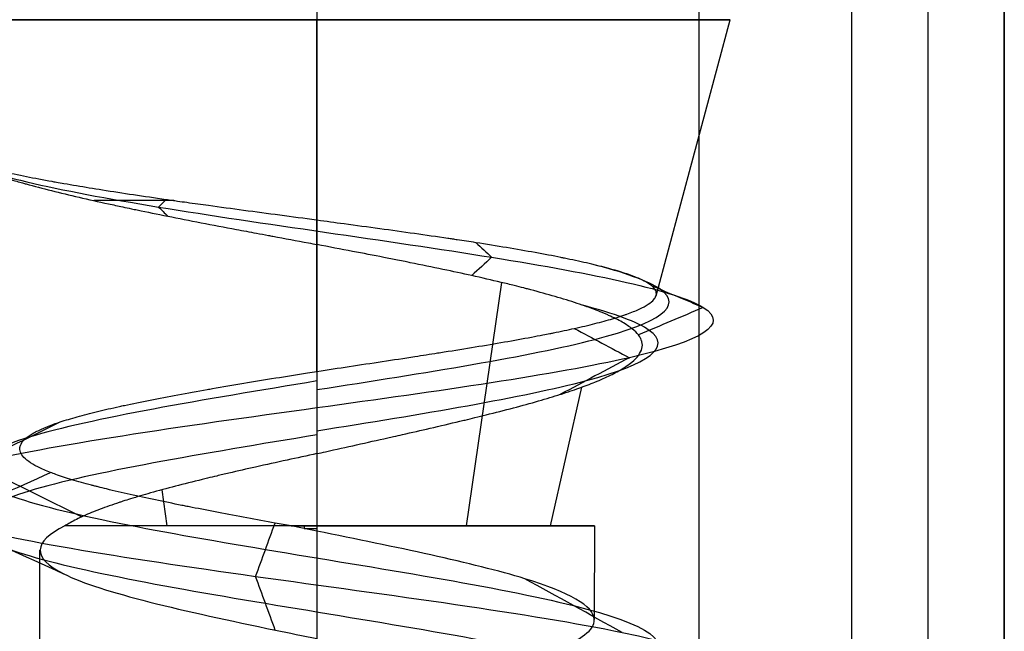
# Model space of a CAD drawing. Header units: millimetres. Extents: x -206 to 214, y -182 to 189.
# Tile 651 of 656: x 207.74 to 214.19, y 128.8 to 132.8. Entities that reach past the tile are written whole.
import ezdxf

# ---------------------------------------------------------------- set-up
doc = ezdxf.new("R2010")
doc.units = ezdxf.units.MM
doc.layers.add('Default', color=7, linetype='Continuous', true_color=0x000000)

msp = doc.modelspace()

# ---------------------------------------------------------------- linework, layer by layer
at = {"layer": 'Default', "color": 9, "true_color": 0xbebcba}
for p, q in [((209.6887, 131.4898, 790.8558), (209.6887, 132.8035, 791.2078)), ((209.6887, 130.4996, 786.4161), (209.6887, 132.8035, 785.7988)), ((211.9083, 130.9943, 788.5033), (212.3932, 132.8035, 788.5033)), ((210.6686, 129.4871, 790.0321), (210.8991, 131.0815, 790.3917)), ((211.2175, 129.4871, 787.5234), (211.4224, 130.3956, 787.392)), ((208.7087, 129.4871, 786.9745), (208.6746, 129.7231, 786.9213)), ((209.6887, 129.4871, 786.6874), (209.6887, 128.2944, 786.6874)), ((211.5046, 129.4871, 788.5033), (211.504, 128.8737, 788.5033)), ((207.8728, 129.3279, 788.5033), (207.8728, 127.7134, 788.5033))]:
    msp.add_line(p, q, dxfattribs=at)
at = {"layer": 'Default', "color": 9, "true_color": 0xbebcba, "extrusion": (0, -1, 0)}
for centre, radius, start, end in [((209.6887, 788.5033, -132.8035), 2.7045, 90, 180), ((209.6887, 788.5033, -132.8035), 2.7045, 180, 270), ((209.6887, 788.5033, -131.6178), 2.3868, 113.11621, 127.68407)]:
    msp.add_arc(centre, radius, start, end, dxfattribs=at)
at = {"layer": 'Default', "color": 9, "true_color": 0xbebcba, "extrusion": (0, 1, 0)}
for centre, radius, start, end in [((-209.6887, 788.5033, 132.8035), 2.7045, 90, 180), ((-209.6887, 788.5033, 132.8035), 2.7045, 180, 270), ((-209.6887, 788.5033, 129.4871), 1.8159, 180, 335.32381), ((-209.6887, 788.5033, 129.4871), 1.8159, 84.67619, 90), ((-209.6887, 788.5033, 129.4871), 1.8159, 90, 180)]:
    msp.add_arc(centre, radius, start, end, dxfattribs=at)
at = {"layer": 'Default'}
for points in [[(213.1887, 139.5307, 1114.5033), (213.1887, 133.0307, 1114.5033), (213.1887, 126.5307, 1114.5033)], [(213.1887, 139.5307, 714.5033), (213.1887, 133.0307, 714.5033), (213.1887, 126.5307, 714.5033)], [(213.6887, 139.5307, 1114.0033), (213.6887, 133.0307, 1114.0033), (213.6887, 126.5307, 1114.0033)], [(213.6887, 139.5307, 715.0033), (213.6887, 133.0307, 715.0033), (213.6887, 126.5307, 715.0033)], [(214.1887, 139.5307, 1113.5033), (214.1887, 133.0307, 1113.5033), (214.1887, 126.5307, 1113.5033)], [(214.1887, 139.5307, 715.5033), (214.1887, 133.0307, 715.5033), (214.1887, 126.5307, 715.5033)], [(214.1887, 126.5307, 914.5033), (214.1887, 133.0307, 914.5033), (214.1887, 139.5307, 914.5033)], [(209.6887, 138.5307, 791.0033), (209.6887, 132.0307, 791.0033), (209.6887, 125.5307, 791.0033)], [(209.6887, 138.5307, 786.0033), (209.6887, 132.0307, 786.0033), (209.6887, 125.5307, 786.0033)], [(212.1887, 138.5307, 788.5033), (212.1887, 132.0307, 788.5033), (212.1887, 125.5307, 788.5033)]]:
    msp.add_open_spline(points, degree=2, dxfattribs=at)
at = {"layer": 'Default', "color": 9, "true_color": 0xbebcba}
for points, knots in [([(207.3029, 131.9053, 789.1187), (207.3261, 131.8914, 789.1938), (207.3531, 131.8776, 789.2675), (207.3835, 131.8637, 789.3396), (207.415, 131.8493, 789.4144), (207.4504, 131.8349, 789.4874), (207.4892, 131.8204, 789.5586), (207.5283, 131.8059, 789.6302), (207.571, 131.7913, 789.6999), (207.6171, 131.7767, 789.7674), (207.6507, 131.766, 789.8168), (207.6862, 131.7553, 789.8649), (207.7234, 131.7446, 789.9118), (207.7359, 131.741, 789.9276), (207.7485, 131.7373, 789.9432), (207.7614, 131.7337, 789.9586), (207.7691, 131.7316, 789.9679), (207.7769, 131.7294, 789.9771), (207.7848, 131.7272, 789.9863), (207.8373, 131.7127, 790.0475), (207.8925, 131.6982, 790.1059), (207.9503, 131.6837, 790.1615), (208.0081, 131.6692, 790.217), (208.0685, 131.6547, 790.2696), (208.1312, 131.6401, 790.319), (208.1931, 131.6258, 790.3678), (208.2573, 131.6114, 790.4136), (208.3237, 131.5969, 790.456), (208.3543, 131.5903, 790.4756), (208.3854, 131.5836, 790.4945), (208.4169, 131.5769, 790.5126), (208.4356, 131.5729, 790.5233), (208.4544, 131.569, 790.5338), (208.4733, 131.565, 790.544), (208.4862, 131.5623, 790.5509), (208.4992, 131.5596, 790.5578), (208.5122, 131.5569, 790.5645), (208.5771, 131.5435, 790.5978), (208.6434, 131.53, 790.628), (208.7111, 131.5165, 790.6547), (208.7828, 131.5022, 790.6831), (208.8559, 131.4879, 790.7077), (208.9302, 131.4736, 790.7285), (209.0062, 131.4589, 790.7498), (209.0834, 131.4442, 790.7672), (209.1614, 131.4295, 790.7806), (209.2047, 131.4213, 790.7881), (209.2482, 131.4131, 790.7943), (209.2919, 131.4049, 790.7994), (209.3181, 131.4, 790.8024), (209.3443, 131.395, 790.805), (209.3706, 131.3901, 790.8072), (209.3805, 131.3883, 790.808), (209.3903, 131.3864, 790.8087), (209.4002, 131.3846, 790.8094), (209.4778, 131.37, 790.8148), (209.5556, 131.3555, 790.8164), (209.6332, 131.3409, 790.8143), (209.6513, 131.3375, 790.8138), (209.6693, 131.3341, 790.8131), (209.6887, 131.3304, 790.8131)], [-4.145818, -4.145818, -4.145818, -4.145818, -3.836571, -3.836571, -3.836571, -3.516721, -3.516721, -3.516721, -3.19456, -3.19456, -3.19456, -2.958659, -2.958659, -2.958659, -2.879417, -2.879417, -2.879417, -2.831762, -2.831762, -2.831762, -2.514562, -2.514562, -2.514562, -2.198864, -2.198864, -2.198864, -1.887719, -1.887719, -1.887719, -1.744247, -1.744247, -1.744247, -1.65928, -1.65928, -1.65928, -1.601489, -1.601489, -1.601489, -1.313839, -1.313839, -1.313839, -1.009245, -1.009245, -1.009245, -0.696967, -0.696967, -0.696967, -0.523376, -0.523376, -0.523376, -0.419215, -0.419215, -0.419215, -0.380247, -0.380247, -0.380247, -0.073117, -0.073117, -0.073117, 0, 0, 0, 0]), ([(209.6887, 131.4898, 790.8558), (209.6867, 131.4901, 790.8548), (209.686, 131.4902, 790.8549), (209.6853, 131.4903, 790.8549), (209.6053, 131.501, 790.8577), (209.5254, 131.5116, 790.8565), (209.4458, 131.5222, 790.8515), (209.3662, 131.5328, 790.8465), (209.2871, 131.5434, 790.8375), (209.2086, 131.554, 790.8247), (209.1312, 131.5644, 790.8121), (209.0545, 131.5748, 790.7957), (208.9788, 131.5852, 790.7755), (208.9313, 131.5917, 790.7628), (208.8841, 131.5982, 790.7485), (208.8374, 131.6048, 790.7328), (208.817, 131.6076, 790.7259), (208.7967, 131.6105, 790.7188), (208.7765, 131.6133, 790.7113), (208.7645, 131.615, 790.7069), (208.7526, 131.6167, 790.7023), (208.7407, 131.6184, 790.6977), (208.7267, 131.6204, 790.6923), (208.7129, 131.6224, 790.6867), (208.6991, 131.6243, 790.681), (208.6271, 131.6346, 790.6514), (208.5568, 131.6449, 790.618), (208.4884, 131.6552, 790.5811), (208.4181, 131.6657, 790.5432), (208.3497, 131.6762, 790.5016), (208.2835, 131.6867, 790.4567), (208.2256, 131.6959, 790.4174), (208.1693, 131.7051, 790.3755), (208.1148, 131.7143, 790.3311), (208.0868, 131.719, 790.3083), (208.0593, 131.7237, 790.2849), (208.0322, 131.7284, 790.2608), (208.0156, 131.7313, 790.246), (207.9991, 131.7342, 790.2309), (207.9828, 131.7371, 790.2156), (207.9731, 131.7389, 790.2065), (207.9635, 131.7406, 790.1973), (207.954, 131.7423, 790.1881), (207.8955, 131.7529, 790.1313), (207.8398, 131.7635, 790.0717), (207.7871, 131.774, 790.0096), (207.7321, 131.785, 789.9447), (207.6804, 131.796, 789.877), (207.6322, 131.807, 789.8068), (207.6174, 131.8104, 789.7853), (207.603, 131.8137, 789.7636), (207.5889, 131.8171, 789.7417), (207.5774, 131.8198, 789.7238), (207.5662, 131.8225, 789.7058), (207.5552, 131.8253, 789.6877), (207.5127, 131.8358, 789.6176), (207.4737, 131.8463, 789.5455), (207.4385, 131.8568, 789.4717), (207.404, 131.8671, 789.3996), (207.3731, 131.8774, 789.3257), (207.346, 131.8876, 789.2504), (207.3304, 131.8935, 789.207), (207.316, 131.8994, 789.1631), (207.3029, 131.9053, 789.1187)], [-4.147836, -4.147836, -4.147836, -4.147836, -4.143142, -4.143142, -4.143142, -3.830207, -3.830207, -3.830207, -3.518241, -3.518241, -3.518241, -3.211204, -3.211204, -3.211204, -3.018406, -3.018406, -3.018406, -2.93403, -2.93403, -2.93403, -2.883995, -2.883995, -2.883995, -2.825511, -2.825511, -2.825511, -2.520907, -2.520907, -2.520907, -2.207682, -2.207682, -2.207682, -1.933053, -1.933053, -1.933053, -1.791441, -1.791441, -1.791441, -1.704077, -1.704077, -1.704077, -1.652038, -1.652038, -1.652038, -1.332918, -1.332918, -1.332918, -0.999628, -0.999628, -0.999628, -0.897575, -0.897575, -0.897575, -0.814621, -0.814621, -0.814621, -0.49401, -0.49401, -0.49401, -0.18083, -0.18083, -0.18083, 0, 0, 0, 0]), ([(211.9083, 130.9943, 788.5033), (211.9087, 130.9956, 788.5131), (211.9091, 130.997, 788.5228), (211.9094, 130.9984, 788.5326), (211.9119, 131.0092, 788.6089), (211.9104, 131.02, 788.685), (211.905, 131.0307, 788.7607), (211.8998, 131.041, 788.8335), (211.8909, 131.0513, 788.9059), (211.8783, 131.0616, 788.9776), (211.8652, 131.0722, 789.0519), (211.848, 131.0828, 789.1255), (211.827, 131.0934, 789.1981), (211.8166, 131.0987, 789.2341), (211.8053, 131.104, 789.2699), (211.793, 131.1092, 789.3054), (211.7872, 131.1117, 789.3223), (211.7811, 131.1142, 789.3392), (211.7748, 131.1168, 789.356), (211.7708, 131.1184, 789.3668), (211.7667, 131.12, 789.3776), (211.7625, 131.1216, 789.3883), (211.7347, 131.1323, 789.4596), (211.7032, 131.1429, 789.5293), (211.6685, 131.1535, 789.5973), (211.6332, 131.1643, 789.6661), (211.5946, 131.175, 789.7331), (211.5527, 131.1857, 789.7981), (211.5108, 131.1964, 789.8631), (211.4658, 131.207, 789.926), (211.4177, 131.2177, 789.9866), (211.394, 131.2229, 790.0164), (211.3697, 131.2282, 790.0457), (211.3446, 131.2334, 790.0743), (211.3329, 131.2359, 790.0878), (211.321, 131.2383, 790.101), (211.3089, 131.2408, 790.1142), (211.3014, 131.2423, 790.1224), (211.2938, 131.2438, 790.1306), (211.2862, 131.2454, 790.1387), (211.2323, 131.2561, 790.1958), (211.1758, 131.2669, 790.2502), (211.1168, 131.2776, 790.3014), (211.0569, 131.2885, 790.3533), (210.9944, 131.2993, 790.4021), (210.9296, 131.3101, 790.4474), (210.8648, 131.3209, 790.4927), (210.7977, 131.3317, 790.5346), (210.7283, 131.3425, 790.5727), (210.6887, 131.3487, 790.5944), (210.6484, 131.3548, 790.6149), (210.6075, 131.361, 790.6342), (210.5972, 131.3626, 790.639), (210.5868, 131.3641, 790.6438), (210.5763, 131.3657, 790.6485), (210.566, 131.3672, 790.6532), (210.5556, 131.3688, 790.6578), (210.5451, 131.3703, 790.6623), (210.474, 131.3809, 790.6932), (210.4013, 131.3914, 790.7203), (210.3275, 131.4019, 790.7436), (210.2527, 131.4125, 790.7673), (210.1766, 131.4231, 790.7872), (210.0996, 131.4337, 790.8034), (210.0224, 131.4443, 790.8196), (209.9443, 131.4549, 790.832), (209.8656, 131.4655, 790.8405), (209.8069, 131.4734, 790.8469), (209.7479, 131.4813, 790.8512), (209.6887, 131.4898, 790.8558)], [4.427155, 4.427155, 4.427155, 4.427155, 4.465455, 4.465455, 4.465455, 4.763943, 4.763943, 4.763943, 5.049779, 5.049779, 5.049779, 5.345905, 5.345905, 5.345905, 5.493009, 5.493009, 5.493009, 5.563345, 5.563345, 5.563345, 5.608544, 5.608544, 5.608544, 5.908181, 5.908181, 5.908181, 6.211351, 6.211351, 6.211351, 6.514458, 6.514458, 6.514458, 6.66363, 6.66363, 6.66363, 6.73349, 6.73349, 6.73349, 6.777165, 6.777165, 6.777165, 7.084233, 7.084233, 7.084233, 7.394571, 7.394571, 7.394571, 7.704545, 7.704545, 7.704545, 7.881674, 7.881674, 7.881674, 7.926484, 7.926484, 7.926484, 7.971096, 7.971096, 7.971096, 8.274718, 8.274718, 8.274718, 8.582594, 8.582594, 8.582594, 8.89231, 8.89231, 8.89231, 9.124255, 9.124255, 9.124255, 9.124255]), ([(209.6887, 129.9603, 786.5606), (209.7076, 129.9645, 786.5595), (209.7265, 129.9688, 786.5587), (209.7454, 129.973, 786.5581), (209.813, 129.9881, 786.5561), (209.8806, 130.0032, 786.5579), (209.9479, 130.0182, 786.5632), (210.0166, 130.0336, 786.5685), (210.085, 130.0488, 786.5776), (210.1529, 130.0641, 786.5903), (210.1654, 130.0669, 786.5926), (210.1779, 130.0697, 786.595), (210.1903, 130.0725, 786.5976), (210.2097, 130.0769, 786.6016), (210.2289, 130.0812, 786.6058), (210.2481, 130.0856, 786.6104), (210.3092, 130.0994, 786.6249), (210.3695, 130.1131, 786.6422), (210.429, 130.1269, 786.6622), (210.4954, 130.1422, 786.6846), (210.5608, 130.1575, 786.7104), (210.6247, 130.1728, 786.7395), (210.6358, 130.1754, 786.7445), (210.6468, 130.1781, 786.7496), (210.6578, 130.1807, 786.7549), (210.6797, 130.186, 786.7653), (210.7015, 130.1912, 786.7761), (210.723, 130.1965, 786.7873), (210.7474, 130.2025, 786.8), (210.7716, 130.2084, 786.8132), (210.7955, 130.2144, 786.8269), (210.8571, 130.2297, 786.8621), (210.9168, 130.245, 786.9005), (210.9743, 130.2603, 786.9418), (211.0314, 130.2754, 786.9829), (211.0864, 130.2905, 787.0269), (211.1389, 130.3056, 787.0738), (211.1895, 130.3201, 787.1189), (211.2377, 130.3347, 787.1667), (211.2834, 130.3492, 787.2171), (211.2915, 130.3517, 787.226), (211.2995, 130.3543, 787.2351), (211.3074, 130.3569, 787.2441), (211.3202, 130.361, 787.2588), (211.3328, 130.3652, 787.2736), (211.3451, 130.3693, 787.2886), (211.3651, 130.376, 787.3129), (211.3844, 130.3827, 787.3377), (211.4031, 130.3893, 787.3629), (211.4406, 130.4027, 787.4134), (211.4757, 130.416, 787.4656), (211.5083, 130.4292, 787.5193), (211.5454, 130.4443, 787.5804), (211.5793, 130.4593, 787.6435), (211.61, 130.4743, 787.7083), (211.6409, 130.4894, 787.7734), (211.6685, 130.5044, 787.8404), (211.6928, 130.5195, 787.9087), (211.6966, 130.5218, 787.9193), (211.7003, 130.5241, 787.9299), (211.7039, 130.5265, 787.9406), (211.7073, 130.5287, 787.9508), (211.7107, 130.5309, 787.9609), (211.714, 130.5331, 787.9712), (211.7268, 130.5418, 788.0111), (211.7385, 130.5505, 788.0513), (211.749, 130.5591, 788.0919), (211.7675, 130.5743, 788.163), (211.7823, 130.5894, 788.235), (211.7935, 130.6044, 788.3075), (211.8047, 130.6195, 788.38), (211.8122, 130.6345, 788.453), (211.816, 130.6495, 788.5262), (211.8197, 130.6642, 788.5982), (211.8198, 130.6789, 788.6705), (211.8161, 130.6936, 788.7427), (211.8156, 130.6956, 788.7525), (211.815, 130.6976, 788.7623), (211.8144, 130.6996, 788.7721), (211.8128, 130.7044, 788.7958), (211.8109, 130.7093, 788.8195), (211.8085, 130.7141, 788.8431), (211.8046, 130.722, 788.882), (211.7996, 130.73, 788.9208), (211.7935, 130.7379, 788.9593), (211.7831, 130.7512, 789.0242), (211.7696, 130.7645, 789.0884), (211.7531, 130.7777, 789.1519), (211.7347, 130.7925, 789.2226), (211.7126, 130.8072, 789.2923), (211.6869, 130.8218, 789.3608), (211.6609, 130.8367, 789.4305), (211.6312, 130.8516, 789.4989), (211.598, 130.8665, 789.5659), (211.591, 130.8696, 789.5799), (211.584, 130.8727, 789.5939), (211.5767, 130.8758, 789.6077), (211.5695, 130.8789, 789.6215), (211.5622, 130.882, 789.6352), (211.5548, 130.885, 789.6488), (211.5379, 130.892, 789.6795), (211.5203, 130.899, 789.7099), (211.502, 130.9059, 789.7398), (211.4626, 130.9208, 789.8044), (211.42, 130.9357, 789.8669), (211.3744, 130.9506, 789.9272), (211.3287, 130.9655, 789.9877), (211.28, 130.9804, 790.046), (211.2284, 130.9952, 790.1017), (211.1775, 131.0099, 790.1567), (211.1238, 131.0245, 790.2093), (211.0675, 131.0392, 790.2591), (211.059, 131.0414, 790.2666), (211.0505, 131.0436, 790.2741), (211.0419, 131.0458, 790.2815), (211.0218, 131.051, 790.2987), (211.0014, 131.0561, 790.3156), (210.9807, 131.0613, 790.3321), (210.9523, 131.0683, 790.3548), (210.9234, 131.0754, 790.3767), (210.894, 131.0824, 790.3979), (210.8323, 131.0972, 790.4424), (210.7683, 131.1119, 790.4835), (210.7024, 131.1266, 790.5211), (210.6411, 131.1403, 790.5559), (210.5781, 131.1539, 790.5877), (210.5137, 131.1675, 790.6164), (210.444, 131.1822, 790.6473), (210.3727, 131.1968, 790.6747), (210.2998, 131.2115, 790.6985), (210.2885, 131.2137, 790.7022), (210.2771, 131.216, 790.7058), (210.2658, 131.2183, 790.7093), (210.2494, 131.2216, 790.7144), (210.233, 131.2248, 790.7192), (210.2165, 131.2281, 790.7239), (210.1865, 131.2341, 790.7325), (210.1562, 131.24, 790.7404), (210.1259, 131.246, 790.7478), (210.0586, 131.2592, 790.764), (209.9906, 131.2723, 790.7772), (209.9221, 131.2854, 790.7875), (209.8448, 131.3002, 790.7991), (209.7669, 131.3149, 790.8068), (209.6887, 131.3304, 790.8131)], [0, 0, 0, 0, 0.075342, 0.075342, 0.075342, 0.344204, 0.344204, 0.344204, 0.618535, 0.618535, 0.618535, 0.669032, 0.669032, 0.669032, 0.747519, 0.747519, 0.747519, 0.996933, 0.996933, 0.996933, 1.275935, 1.275935, 1.275935, 1.32422, 1.32422, 1.32422, 1.420637, 1.420637, 1.420637, 1.530012, 1.530012, 1.530012, 1.811672, 1.811672, 1.811672, 2.091163, 2.091163, 2.091163, 2.360831, 2.360831, 2.360831, 2.408668, 2.408668, 2.408668, 2.485793, 2.485793, 2.485793, 2.610572, 2.610572, 2.610572, 2.860012, 2.860012, 2.860012, 3.144007, 3.144007, 3.144007, 3.430966, 3.430966, 3.430966, 3.475565, 3.475565, 3.475565, 3.518101, 3.518101, 3.518101, 3.684252, 3.684252, 3.684252, 3.975423, 3.975423, 3.975423, 4.266036, 4.266036, 4.266036, 4.55221, 4.55221, 4.55221, 4.591115, 4.591115, 4.591115, 4.685214, 4.685214, 4.685214, 4.839976, 4.839976, 4.839976, 5.100087, 5.100087, 5.100087, 5.389582, 5.389582, 5.389582, 5.68481, 5.68481, 5.68481, 5.746727, 5.746727, 5.746727, 5.80812, 5.80812, 5.80812, 5.946963, 5.946963, 5.946963, 6.246308, 6.246308, 6.246308, 6.546509, 6.546509, 6.546509, 6.843548, 6.843548, 6.843548, 6.888461, 6.888461, 6.888461, 6.99315, 6.99315, 6.99315, 7.136666, 7.136666, 7.136666, 7.437243, 7.437243, 7.437243, 7.716131, 7.716131, 7.716131, 8.01821, 8.01821, 8.01821, 8.065333, 8.065333, 8.065333, 8.132993, 8.132993, 8.132993, 8.256513, 8.256513, 8.256513, 8.530133, 8.530133, 8.530133, 8.839684, 8.839684, 8.839684, 8.839684]), ([(209.6887, 130.3797, 786.1268), (210.3953, 130.4894, 786.1403), (211.774, 130.7088, 786.837), (212.1706, 130.9828, 788.6981), (211.7006, 131.1471, 789.6292), (211.4888, 131.2017, 789.8924)], [0, 0, 0, 0, 0.891985, 1.78397, 2.228072, 2.228072, 2.228072, 2.228072]), ([(209.6887, 130.4996, 786.4161), (209.7593, 130.5102, 786.4133), (209.8297, 130.5208, 786.4142), (209.8999, 130.5314, 786.4188), (209.9723, 130.5423, 786.4235), (210.0444, 130.5532, 786.4321), (210.1159, 130.5641, 786.4444), (210.1878, 130.575, 786.4567), (210.2591, 130.5859, 786.4728), (210.3295, 130.5968, 786.4925), (210.3796, 130.6045, 786.5065), (210.4293, 130.6122, 786.5223), (210.4784, 130.62, 786.5399), (210.4929, 130.6223, 786.5451), (210.5074, 130.6246, 786.5504), (210.5217, 130.6268, 786.5559), (210.5908, 130.6378, 786.5823), (210.6584, 130.6487, 786.6121), (210.7243, 130.6596, 786.6452), (210.7901, 130.6705, 786.6782), (210.8542, 130.6813, 786.7145), (210.9163, 130.6921, 786.754), (210.9775, 130.7028, 786.7928), (211.0368, 130.7134, 786.8347), (211.0937, 130.7241, 786.8795), (211.119, 130.7288, 786.8994), (211.1439, 130.7335, 786.9198), (211.1682, 130.7383, 786.9409), (211.1835, 130.7412, 786.954), (211.1986, 130.7442, 786.9674), (211.2135, 130.7471, 786.981), (211.2216, 130.7487, 786.9885), (211.2297, 130.7504, 786.9959), (211.2376, 130.752, 787.0035), (211.2852, 130.7615, 787.0484), (211.3306, 130.7711, 787.0954), (211.3735, 130.7806, 787.1445), (211.4214, 130.7913, 787.1993), (211.4663, 130.8019, 787.2567), (211.5081, 130.8125, 787.3163), (211.5497, 130.823, 787.3754), (211.5882, 130.8335, 787.4368), (211.6236, 130.844, 787.5001), (211.64, 130.8488, 787.5294), (211.6557, 130.8537, 787.559), (211.6707, 130.8585, 787.5891), (211.6802, 130.8616, 787.608), (211.6894, 130.8646, 787.6271), (211.6984, 130.8677, 787.6464), (211.7049, 130.8699, 787.6605), (211.7113, 130.8722, 787.6746), (211.7176, 130.8744, 787.6888), (211.7479, 130.8852, 787.7577), (211.7748, 130.896, 787.8281), (211.7981, 130.9067, 787.8996), (211.8216, 130.9176, 787.9717), (211.8415, 130.9284, 788.0449), (211.8577, 130.9392, 788.119), (211.8731, 130.9494, 788.1894), (211.8852, 130.9597, 788.2605), (211.894, 130.9699, 788.3321), (211.9008, 130.9779, 788.3883), (211.9056, 130.986, 788.4448), (211.9082, 130.994, 788.5015), (211.9082, 130.9941, 788.5021), (211.9083, 130.9942, 788.5027), (211.9083, 130.9943, 788.5033)], [-9.124255, -9.124255, -9.124255, -9.124255, -8.847521, -8.847521, -8.847521, -8.562669, -8.562669, -8.562669, -8.275865, -8.275865, -8.275865, -8.071348, -8.071348, -8.071348, -8.01094, -8.01094, -8.01094, -7.721153, -7.721153, -7.721153, -7.432151, -7.432151, -7.432151, -7.147631, -7.147631, -7.147631, -7.021369, -7.021369, -7.021369, -6.942199, -6.942199, -6.942199, -6.899099, -6.899099, -6.899099, -6.642862, -6.642862, -6.642862, -6.35711, -6.35711, -6.35711, -6.072963, -6.072963, -6.072963, -5.941257, -5.941257, -5.941257, -5.858091, -5.858091, -5.858091, -5.797194, -5.797194, -5.797194, -5.502003, -5.502003, -5.502003, -5.204528, -5.204528, -5.204528, -4.921746, -4.921746, -4.921746, -4.69943, -4.69943, -4.69943, -4.6971, -4.6971, -4.6971, -4.6971]), ([(209.6887, 130.1101, 786.199), (210.3738, 130.2198, 786.2125), (211.7098, 130.4392, 786.8888), (212.093, 130.7134, 788.6939), (211.6354, 130.878, 789.5964), (211.4288, 130.9329, 789.8519)], [0, 0, 0, 0, 0.891985, 1.78397, 2.23018, 2.23018, 2.23018, 2.23018]), ([(209.5202, 129.4871, 790.3114), (209.4849, 129.493, 790.3124), (209.4498, 129.4994, 790.3099), (209.415, 129.5058, 790.3063), (209.3526, 129.5173, 790.3), (209.2907, 129.5287, 790.2901), (209.2295, 129.5401, 790.2769), (209.1666, 129.5518, 790.2634), (209.1045, 129.5635, 790.2464), (209.0432, 129.5751, 790.2261), (208.9849, 129.5862, 790.2068), (208.9274, 129.5973, 790.1845), (208.8709, 129.6084, 790.1593), (208.8594, 129.6106, 790.1542), (208.8479, 129.6129, 790.1489), (208.8364, 129.6152, 790.1435), (208.8256, 129.6173, 790.1384), (208.8149, 129.6194, 790.1333), (208.8042, 129.6216, 790.128), (208.7447, 129.6334, 790.0987), (208.6868, 129.6452, 790.0664), (208.6308, 129.6569, 790.0312), (208.574, 129.6689, 789.9956), (208.519, 129.6807, 789.9571), (208.4662, 129.6926, 789.9159), (208.412, 129.7047, 789.8736), (208.36, 129.7168, 789.8285), (208.3106, 129.7289, 789.7808), (208.2917, 129.7335, 789.7626), (208.2732, 129.7382, 789.7439), (208.255, 129.7428, 789.7249), (208.2479, 129.7446, 789.7174), (208.2408, 129.7464, 789.7099), (208.2337, 129.7482, 789.7023), (208.2263, 129.7502, 789.6942), (208.2189, 129.7521, 789.6861), (208.2116, 129.754, 789.6779), (208.1663, 129.766, 789.6272), (208.1239, 129.7779, 789.5742), (208.0846, 129.7897, 789.5193), (208.0459, 129.8014, 789.4651), (208.0102, 129.813, 789.4089), (207.9778, 129.8247, 789.3509), (207.9663, 129.8288, 789.3303), (207.9552, 129.8329, 789.3095), (207.9445, 129.837, 789.2885), (207.9145, 129.8486, 789.2292), (207.8878, 129.8602, 789.1682), (207.8644, 129.8718, 789.1057), (207.8599, 129.8741, 789.0934), (207.8554, 129.8763, 789.081), (207.8511, 129.8786, 789.0686), (207.8481, 129.8802, 789.06), (207.8451, 129.8818, 789.0515), (207.8423, 129.8833, 789.0428), (207.8215, 129.8947, 788.9804), (207.8041, 129.9061, 788.9169), (207.7899, 129.9174, 788.8526), (207.7752, 129.9291, 788.786), (207.764, 129.9408, 788.7185), (207.7562, 129.9525, 788.6506), (207.7484, 129.9642, 788.5822), (207.7441, 129.976, 788.5133), (207.7433, 129.9877, 788.4441), (207.7429, 129.9924, 788.4162), (207.7432, 129.9972, 788.3882), (207.744, 130.0019, 788.3602), (207.7443, 130.0041, 788.3471), (207.7448, 130.0063, 788.3339), (207.7455, 130.0086, 788.3208), (207.746, 130.0106, 788.3086), (207.7467, 130.0127, 788.2965), (207.7475, 130.0147, 788.2843), (207.7521, 130.0265, 788.2147), (207.7601, 130.0383, 788.1454), (207.7717, 130.05, 788.0769), (207.7832, 130.0617, 788.0082), (207.7983, 130.0734, 787.9401), (207.8168, 130.0851, 787.8732), (207.835, 130.0966, 787.8072), (207.8566, 130.108, 787.7422), (207.8815, 130.1195, 787.6785), (207.8911, 130.1239, 787.654), (207.9012, 130.1283, 787.6298), (207.9117, 130.1327, 787.6057), (207.9181, 130.1354, 787.5912), (207.9247, 130.138, 787.5768), (207.9314, 130.1407, 787.5624), (207.9358, 130.1424, 787.5532), (207.9402, 130.1441, 787.544), (207.9447, 130.1458, 787.5348), (207.9645, 130.1533, 787.4944), (207.9857, 130.1609, 787.4549), (208.0083, 130.1683, 787.4162), (208.0423, 130.1796, 787.358), (208.0794, 130.1908, 787.3019), (208.1194, 130.202, 787.2478), (208.1604, 130.2135, 787.1924), (208.2044, 130.2249, 787.1393), (208.2512, 130.2363, 787.0884), (208.2968, 130.2475, 787.0388), (208.345, 130.2586, 786.9915), (208.3956, 130.2697, 786.9464), (208.4061, 130.272, 786.9371), (208.4168, 130.2744, 786.9278), (208.4275, 130.2767, 786.9187), (208.4813, 130.2883, 786.8727), (208.5374, 130.2998, 786.8296), (208.5955, 130.3113, 786.7893), (208.6543, 130.323, 786.7486), (208.7151, 130.3346, 786.7109), (208.7777, 130.3462, 786.6762), (208.8401, 130.3577, 786.6417), (208.9042, 130.3692, 786.6103), (208.9699, 130.3808, 786.5822), (208.9811, 130.3827, 786.5773), (208.9924, 130.3847, 786.5726), (209.0037, 130.3867, 786.568), (209.0709, 130.3984, 786.5405), (209.1393, 130.41, 786.5166), (209.2087, 130.4216, 786.4963), (209.2777, 130.4331, 786.476), (209.3476, 130.4446, 786.4594), (209.4182, 130.4561, 786.4466), (209.4869, 130.4673, 786.434), (209.5564, 130.4785, 786.425), (209.6263, 130.4896, 786.4198), (209.647, 130.4929, 786.4183), (209.6678, 130.4962, 786.417), (209.6887, 130.4996, 786.4161)], [-7.818365, -7.818365, -7.818365, -7.818365, -7.679716, -7.679716, -7.679716, -7.432427, -7.432427, -7.432427, -7.178242, -7.178242, -7.178242, -6.93508, -6.93508, -6.93508, -6.885083, -6.885083, -6.885083, -6.838119, -6.838119, -6.838119, -6.576876, -6.576876, -6.576876, -6.31245, -6.31245, -6.31245, -6.041448, -6.041448, -6.041448, -5.937888, -5.937888, -5.937888, -5.897046, -5.897046, -5.897046, -5.85377, -5.85377, -5.85377, -5.586514, -5.586514, -5.586514, -5.324332, -5.324332, -5.324332, -5.231387, -5.231387, -5.231387, -4.96897, -4.96897, -4.96897, -4.917172, -4.917172, -4.917172, -4.881431, -4.881431, -4.881431, -4.62208, -4.62208, -4.62208, -4.352964, -4.352964, -4.352964, -4.081141, -4.081141, -4.081141, -3.970926, -3.970926, -3.970926, -3.919207, -3.919207, -3.919207, -3.871252, -3.871252, -3.871252, -3.596982, -3.596982, -3.596982, -3.322886, -3.322886, -3.322886, -3.053428, -3.053428, -3.053428, -2.950047, -2.950047, -2.950047, -2.887573, -2.887573, -2.887573, -2.847408, -2.847408, -2.847408, -2.670707, -2.670707, -2.670707, -2.405793, -2.405793, -2.405793, -2.134212, -2.134212, -2.134212, -1.868348, -1.868348, -1.868348, -1.81294, -1.81294, -1.81294, -1.53466, -1.53466, -1.53466, -1.25324, -1.25324, -1.25324, -0.972478, -0.972478, -0.972478, -0.924484, -0.924484, -0.924484, -0.63955, -0.63955, -0.63955, -0.357143, -0.357143, -0.357143, -0.081929, -0.081929, -0.081929, 0, 0, 0, 0]), ([(209.6887, 129.9603, 786.5606), (209.6229, 129.9462, 786.5645), (209.5575, 129.9322, 786.5719), (209.4928, 129.9181, 786.5827), (209.4234, 129.903, 786.5943), (209.3548, 129.8879, 786.6099), (209.2872, 129.8727, 786.6291), (209.228, 129.8595, 786.6459), (209.1696, 129.8462, 786.6656), (209.1122, 129.8328, 786.6881), (209.0852, 129.8265, 786.6986), (209.0584, 129.8202, 786.7097), (209.0319, 129.8139, 786.7215), (209.0118, 129.8092, 786.7304), (208.9918, 129.8044, 786.7396), (208.972, 129.7996, 786.7492), (208.9601, 129.7967, 786.755), (208.9482, 129.7938, 786.7608), (208.9365, 129.7909, 786.7668), (208.8764, 129.7763, 786.7973), (208.8181, 129.7616, 786.8308), (208.7617, 129.7469, 786.8671), (208.7055, 129.7322, 786.9033), (208.6512, 129.7175, 786.9423), (208.5991, 129.7028, 786.9839), (208.5537, 129.6899, 787.0202), (208.51, 129.6771, 787.0585), (208.4681, 129.6641, 787.0988), (208.4512, 129.6589, 787.115), (208.4347, 129.6537, 787.1315), (208.4185, 129.6485, 787.1483), (208.4115, 129.6462, 787.1555), (208.4047, 129.644, 787.1627), (208.3979, 129.6418, 787.17), (208.3908, 129.6395, 787.1776), (208.3838, 129.6371, 787.1852), (208.3768, 129.6348, 787.1929), (208.3331, 129.6202, 787.2414), (208.2921, 129.6056, 787.2919), (208.2541, 129.5909, 787.3446), (208.2161, 129.5762, 787.3972), (208.1811, 129.5616, 787.4518), (208.1493, 129.5468, 787.5084), (208.1173, 129.5319, 787.5654), (208.0886, 129.517, 787.6243), (208.0632, 129.502, 787.6849), (208.0549, 129.4972, 787.7046), (208.047, 129.4923, 787.7245), (208.0386, 129.4871, 787.7452)], [-2.842691, -2.842691, -2.842691, -2.842691, -2.581519, -2.581519, -2.581519, -2.302238, -2.302238, -2.302238, -2.057603, -2.057603, -2.057603, -1.942403, -1.942403, -1.942403, -1.854962, -1.854962, -1.854962, -1.802464, -1.802464, -1.802464, -1.535376, -1.535376, -1.535376, -1.269797, -1.269797, -1.269797, -1.038664, -1.038664, -1.038664, -0.945671, -0.945671, -0.945671, -0.905994, -0.905994, -0.905994, -0.864777, -0.864777, -0.864777, -0.60573, -0.60573, -0.60573, -0.34739, -0.34739, -0.34739, -0.086463, -0.086463, -0.086463, 0, 0, 0, 0]), ([(208.0386, 129.4871, 787.7452), (207.8279, 129.3824, 788.2142), (207.8109, 129.1547, 789.4443), (208.905, 128.9085, 790.2728), (209.5975, 128.7672, 790.3203), (209.6887, 128.7487, 790.3192)], [-5.139643, -5.139643, -5.139643, -5.139643, -2.949561, -0.387805, 0, 0, 0, 0]), ([(211.504, 128.8737, 788.5033), (211.4997, 128.9627, 788.9417), (211.3394, 129.0518, 789.3824), (211.0501, 129.1408, 789.7087), (210.7125, 129.2447, 790.0897), (210.1991, 129.3487, 790.3147), (209.6887, 129.4528, 790.3192)], [-3.889128, -3.889128, -3.889128, -3.889128, -2.084324, -2.084324, -2.084324, 0, 0, 0, 0]), ([(209.6887, 127.1347, 790.3192), (209.4134, 127.1904, 790.3197), (209.1383, 127.2461, 790.2608), (208.8929, 127.3019, 790.1412), (208.3528, 127.4245, 789.878), (207.9558, 127.5471, 789.3209), (207.8834, 127.6696, 788.7244), (207.811, 127.7922, 788.128), (208.0631, 127.9148, 787.492), (208.5245, 128.0374, 787.1073), (208.9859, 128.16, 786.7225), (209.6566, 128.2826, 786.5889), (210.23, 128.4052, 786.7674), (210.8035, 128.5278, 786.9458), (211.2797, 128.6504, 787.4364), (211.4409, 128.773, 788.0148), (211.4851, 128.8066, 788.1731), (211.5056, 128.8401, 788.338), (211.504, 128.8737, 788.5033)], [-15.608782, -15.608782, -15.608782, -15.608782, -14.513515, -14.513515, -14.513515, -12.027044, -12.027044, -12.027044, -9.540542, -9.540542, -9.540542, -7.054719, -7.054719, -7.054719, -4.569483, -4.569483, -4.569483, -3.889128, -3.889128, -3.889128, -3.889128])]:
    msp.add_open_spline(points, degree=3, knots=knots, dxfattribs=at)
for points, degree in [([(207.3029, 131.9053, 789.1187), (207.4729, 131.7956, 789.8315), (208.4915, 131.5762, 791.102), (210.9822, 131.2471, 791.1084), (212.5736, 130.918, 789.1422), (212.0312, 130.5889, 786.6293), (210.4813, 130.3695, 785.8509), (209.6887, 130.2598, 785.8374)], 3), ([(208.6994, 131.6237, 790.6809), (208.6836, 131.6079, 790.7157), (208.6678, 131.5921, 790.7506), (208.652, 131.5762, 790.7854)], 3), ([(208.652, 131.5762, 790.7854), (208.6717, 131.5564, 790.7418), (208.6915, 131.5366, 790.6983), (208.7113, 131.5168, 790.6547)], 3), ([(209.6887, 131.3304, 790.8131), (209.6887, 131.4101, 790.8344), (209.6887, 131.4898, 790.8558)], 2), ([(209.6887, 131.3304, 790.8131), (209.6887, 130.4088, 790.5661), (209.6887, 129.4871, 790.3192)], 2), ([(210.7284, 131.3429, 790.5728), (210.763, 131.311, 790.6417), (210.7976, 131.2791, 790.7107), (210.8323, 131.2471, 790.7796)], 3), ([(210.8323, 131.2471, 790.7796), (210.7889, 131.2072, 790.6934), (210.7456, 131.1672, 790.6071), (210.7022, 131.1273, 790.5208)], 3), ([(211.8784, 131.0618, 788.9775), (211.9916, 131.0139, 789.0021), (212.1048, 130.966, 789.0266), (212.2179, 130.918, 789.0511)], 3), ([(212.2179, 130.918, 789.0511), (212.0764, 130.8581, 789.0204), (211.9349, 130.7982, 788.9898), (211.7933, 130.7383, 788.9591)], 3), ([(211.3735, 130.7807, 787.1444), (211.4937, 130.7168, 787.0474), (211.6139, 130.6529, 786.9505), (211.7341, 130.5889, 786.8535)], 3), ([(211.7341, 130.5889, 786.8535), (211.5839, 130.5091, 786.9747), (211.4336, 130.4292, 787.0959), (211.2834, 130.3493, 787.2171)], 3), ([(209.6887, 130.4996, 786.4161), (209.6887, 130.3797, 786.1268), (209.6887, 130.2598, 785.8374)], 2), ([(209.6887, 130.4364, 786.2637), (208.9445, 130.3138, 786.2637), (207.4689, 130.0686, 787.064), (207.274, 129.7008, 789.5906), (209.2911, 129.333, 791.1191), (211.6693, 128.9653, 790.2586), (212.2382, 128.5975, 787.7925), (210.4759, 128.2297, 785.9767), (207.9944, 127.8619, 786.4702), (207.0614, 127.4941, 788.8223), (208.5301, 127.1263, 790.8828), (211.0578, 126.7586, 790.7682), (212.334, 126.3908, 788.5832), (211.1921, 126.023, 786.3253), (208.6759, 125.6552, 786.0582), (207.0855, 125.2874, 788.0263), (207.8747, 124.9196, 790.4303), (210.322, 124.5519, 791.0729), (212.1904, 124.1841, 789.3666), (211.772, 123.8163, 786.8711), (209.4492, 123.4485, 785.8676), (207.3453, 123.0807, 787.2734), (207.3835, 122.7129, 789.8034), (209.5289, 122.3451, 791.145), (211.8203, 121.9774, 790.0718), (212.1632, 121.6096, 787.5648), (210.2441, 121.2418, 785.9157), (207.8173, 120.874, 786.6319), (207.1011, 120.5062, 789.0588), (208.7502, 120.1384, 790.9779), (211.2572, 119.7707, 790.635), (212.3304, 119.4029, 788.3435), (210.9888, 119.0351, 786.1981), (208.4588, 118.6673, 786.1599), (207.053, 118.2995, 788.2638), (208.0565, 117.9317, 790.5866), (210.552, 117.5639, 791.0051), (212.2583, 117.1962, 789.1367), (211.6157, 116.8284, 786.6893), (209.2116, 116.4606, 785.9001), (207.2436, 116.0928, 787.4905), (207.5106, 115.725, 790.0067), (209.7686, 115.3572, 791.1486), (211.9535, 114.9895, 789.8725), (212.0681, 114.6217, 787.3447), (210.0077, 114.2539, 785.8761), (207.6556, 113.8861, 786.809), (207.162, 113.5183, 789.2907), (208.978, 113.1505, 791.0526), (211.4437, 112.7828, 790.4843), (212.3051, 112.415, 788.1051), (210.7748, 112.0472, 786.0899), (208.2517, 111.6794, 786.2808), (207.0421, 111.3116, 788.5033), (208.2517, 110.9438, 790.7258), (210.7748, 110.576, 790.9167), (212.3051, 110.2083, 788.9015), (211.4437, 109.8405, 786.5224), (208.978, 109.4727, 785.954), (207.162, 109.1049, 787.716), (207.6556, 108.7371, 790.1976), (210.0077, 108.3693, 791.1305), (212.0681, 108.0016, 789.6619), (211.9535, 107.6338, 787.1342), (209.7686, 107.266, 785.858), (207.5106, 106.8982, 786.9999), (207.2436, 106.5304, 789.5161), (209.2116, 106.1626, 791.1065), (211.6157, 105.7949, 790.3173), (212.2583, 105.4271, 787.8699), (210.552, 105.0593, 786.0015), (208.0565, 104.6915, 786.42), (207.053, 104.3237, 788.7428), (208.4588, 103.9559, 790.8467), (210.9888, 103.5881, 790.8085), (212.3304, 103.2204, 788.6631), (211.2572, 102.8526, 786.3717), (208.7502, 102.4848, 786.0288), (207.1011, 102.117, 787.9478), (207.8173, 101.7492, 790.3747), (210.2441, 101.3814, 791.0909), (212.1632, 101.0137, 789.4418), (211.8203, 100.6459, 786.9348), (209.5289, 100.2781, 785.8616), (207.3835, 99.9103, 787.2032), (207.3453, 99.5425, 789.7332), (209.4492, 99.1747, 791.139), (211.772, 98.807, 790.1355), (212.1904, 98.4392, 787.64), (210.322, 98.0714, 785.9337), (207.8747, 97.7036, 786.5763), (207.0855, 97.3358, 788.9804), (208.6759, 96.968, 790.9484), (211.1921, 96.6002, 790.6814), (212.334, 96.2325, 788.4234), (211.0578, 95.8647, 786.2385), (208.5301, 95.4969, 786.1239), (207.0614, 95.1291, 788.1843), (207.9944, 94.7613, 790.5364), (210.4759, 94.3935, 791.0299), (212.2382, 94.0258, 789.2141), (211.6693, 93.658, 786.748), (209.2911, 93.2902, 785.8875), (207.274, 92.9224, 787.416), (207.4689, 92.5546, 789.9426), (208.9445, 92.3094, 790.743), (209.6887, 92.1868, 790.743)], 3), ([(209.6887, 130.2598, 785.8374), (208.8028, 130.1373, 785.8374), (207.0464, 129.8921, 786.7901), (206.8145, 129.5243, 789.7975), (209.2155, 129.1565, 791.617), (212.0462, 128.7887, 790.5926), (212.7234, 128.4209, 787.6572), (210.6258, 128.0531, 785.4958), (207.6719, 127.6854, 786.0833), (206.5614, 127.3176, 788.883), (208.3096, 126.9498, 791.3356), (211.3184, 126.582, 791.1992), (212.8374, 126.2142, 788.5984), (211.4782, 125.8464, 785.9108), (208.4832, 125.4787, 785.5929), (206.5901, 125.1109, 787.9355), (207.5295, 124.7431, 790.7971), (210.4426, 124.3753, 791.562), (212.6666, 124.0075, 789.5309), (212.1685, 123.6397, 786.5605), (209.4036, 123.2719, 785.366), (206.8993, 122.9042, 787.0393), (206.9448, 122.5364, 790.0509), (209.4985, 122.1686, 791.6477), (212.226, 121.8008, 790.3703), (212.6342, 121.433, 787.3862), (210.3498, 121.0652, 785.4233), (207.4612, 120.6975, 786.2758), (206.6087, 120.3297, 789.1645), (208.5716, 119.9619, 791.4488), (211.5557, 119.5941, 791.0406), (212.8331, 119.2263, 788.3131), (211.2362, 118.8585, 785.7594), (208.2247, 118.4908, 785.7139), (206.5514, 118.123, 788.2182), (207.7459, 117.7552, 790.9831), (210.7163, 117.3874, 791.4812), (212.7473, 117.0196, 789.2572), (211.9825, 116.6518, 786.3441), (209.1208, 116.284, 785.4047), (206.7783, 115.9163, 787.2978), (207.0961, 115.5485, 790.2928), (209.7838, 115.1807, 791.6521), (212.3846, 114.8129, 790.133), (212.521, 114.4451, 787.1243), (210.0684, 114.0773, 785.3761), (207.2687, 113.7096, 786.4865), (206.6811, 113.3418, 789.4405), (208.8428, 112.974, 791.5378), (211.7776, 112.6062, 790.8613), (212.803, 112.2384, 788.0293), (210.9816, 111.8706, 785.6306), (207.9783, 111.5029, 785.8579), (206.5385, 111.1351, 788.5033), (207.9783, 110.7673, 791.1487), (210.9816, 110.3995, 791.376), (212.803, 110.0317, 788.9773), (211.7776, 109.6639, 786.1454), (208.8428, 109.2961, 785.4688), (206.6811, 108.9284, 787.5661), (207.2687, 108.5606, 790.5201), (210.0684, 108.1928, 791.6305), (212.521, 107.825, 789.8824), (212.3846, 107.4572, 786.8736), (209.7838, 107.0894, 785.3546), (207.0961, 106.7217, 786.7138), (206.7783, 106.3539, 789.7088), (209.1208, 105.9861, 791.6019), (211.9825, 105.6183, 790.6625), (212.7473, 105.2505, 787.7494), (210.7163, 104.8827, 785.5254), (207.7459, 104.5149, 786.0235), (206.5514, 104.1472, 788.7884), (208.2247, 103.7794, 791.2927), (211.2362, 103.4116, 791.2472), (212.8331, 103.0438, 788.6935), (211.5557, 102.676, 785.966), (208.5716, 102.3082, 785.5578), (206.6087, 101.9405, 787.8421), (207.4612, 101.5727, 790.7308), (210.3498, 101.2049, 791.5833), (212.6342, 100.8371, 789.6204), (212.226, 100.4693, 786.6363), (209.4985, 100.1015, 785.3589), (206.9448, 99.7338, 786.9558), (206.8993, 99.366, 789.9673), (209.4036, 98.9982, 791.6406), (212.1685, 98.6304, 790.4461), (212.6666, 98.2626, 787.4757), (210.4426, 97.8948, 785.4447), (207.5295, 97.527, 786.2095), (206.5901, 97.1593, 789.0711), (208.4832, 96.7915, 791.4137), (211.4782, 96.4237, 791.0959), (212.8374, 96.0559, 788.4082), (211.3184, 95.6881, 785.8074), (208.3096, 95.3203, 785.671), (206.5614, 94.9526, 788.1236), (207.6719, 94.5848, 790.9233), (210.6258, 94.217, 791.5108), (212.7234, 93.8492, 789.3494), (212.0462, 93.4814, 786.414), (209.2155, 93.1136, 785.3896), (206.8145, 92.7459, 787.2091), (207.0464, 92.3781, 790.2165), (208.8028, 92.1329, 791.1692), (209.6887, 92.0103, 791.1692)], 3), ([(209.6887, 130.2598, 785.8374), (209.6887, 130.1101, 786.199), (209.6887, 129.9603, 786.5606)], 2), ([(207.4469, 129.8921, 787.0532), (207.634, 129.9842, 787.1742), (207.8211, 130.0764, 787.2952), (208.0082, 130.1685, 787.4162)], 3), ([(209.6887, 130.0833, 786.2637), (208.9445, 129.9607, 786.2637), (207.4689, 129.7155, 787.064), (207.274, 129.3477, 789.5906), (209.2911, 128.9799, 791.1191), (211.6693, 128.6122, 790.2585), (212.2381, 128.2444, 787.7925), (210.4759, 127.8766, 785.9767), (207.9944, 127.5088, 786.4702), (207.0614, 127.141, 788.8223), (208.5301, 126.7732, 790.8827), (211.0578, 126.4054, 790.7681), (212.334, 126.0377, 788.5832), (211.1921, 125.6699, 786.3253), (208.6759, 125.3021, 786.0583), (207.0855, 124.9343, 788.0263), (207.8747, 124.5665, 790.4303), (210.322, 124.1987, 791.0729), (212.1904, 123.831, 789.3666), (211.772, 123.4632, 786.8712), (209.4492, 123.0954, 785.8677), (207.3453, 122.7276, 787.2734), (207.3835, 122.3598, 789.8034), (209.5289, 121.992, 791.145), (211.8203, 121.6243, 790.0718), (212.1632, 121.2565, 787.5648), (210.2441, 120.8887, 785.9157), (207.8173, 120.5209, 786.6319), (207.1011, 120.1531, 789.0588), (208.7502, 119.7853, 790.9778), (211.2572, 119.4175, 790.6349), (212.3303, 119.0498, 788.3435), (210.9888, 118.682, 786.1982), (208.4588, 118.3142, 786.1599), (207.053, 117.9464, 788.2638), (208.0565, 117.5786, 790.5866), (210.552, 117.2108, 791.005), (212.2583, 116.8431, 789.1367), (211.6157, 116.4753, 786.6893), (209.2116, 116.1075, 785.9002), (207.2436, 115.7397, 787.4905), (207.5107, 115.3719, 790.0067), (209.7686, 115.0041, 791.1486), (211.9535, 114.6363, 789.8724), (212.0681, 114.2686, 787.3448), (210.0077, 113.9008, 785.8761), (207.6556, 113.533, 786.809), (207.162, 113.1652, 789.2906), (208.978, 112.7974, 791.0526), (211.4436, 112.4296, 790.4842), (212.305, 112.0619, 788.1051), (210.7748, 111.6941, 786.09), (208.2518, 111.3263, 786.2809), (207.0422, 110.9585, 788.5033), (208.2518, 110.5907, 790.7257), (210.7748, 110.2229, 790.9166), (212.305, 109.8552, 788.9015), (211.4436, 109.4874, 786.5224), (208.978, 109.1196, 785.954), (207.162, 108.7518, 787.716), (207.6556, 108.384, 790.1976), (210.0077, 108.0162, 791.1305), (212.0681, 107.6484, 789.6619), (211.9535, 107.2807, 787.1342), (209.7686, 106.9129, 785.858), (207.5107, 106.5451, 786.9999), (207.2436, 106.1773, 789.5161), (209.2116, 105.8095, 791.1065), (211.6157, 105.4417, 790.3173), (212.2583, 105.074, 787.87), (210.552, 104.7062, 786.0016), (208.0565, 104.3384, 786.42), (207.053, 103.9706, 788.7428), (208.4588, 103.6028, 790.8467), (210.9888, 103.235, 790.8084), (212.3303, 102.8673, 788.6631), (211.2572, 102.4995, 786.3717), (208.7502, 102.1317, 786.0288), (207.1011, 101.7639, 787.9479), (207.8173, 101.3961, 790.3747), (210.2441, 101.0283, 791.0909), (212.1632, 100.6605, 789.4418), (211.8203, 100.2928, 786.9348), (209.5289, 99.925, 785.8616), (207.3835, 99.5572, 787.2032), (207.3453, 99.1894, 789.7332), (209.4492, 98.8216, 791.1389), (211.772, 98.4538, 790.1355), (212.1904, 98.0861, 787.64), (210.322, 97.7183, 785.9337), (207.8747, 97.3505, 786.5763), (207.0855, 96.9827, 788.9803), (208.6759, 96.6149, 790.9484), (211.1921, 96.2471, 790.6813), (212.334, 95.8794, 788.4234), (211.0578, 95.5116, 786.2385), (208.5301, 95.1438, 786.1239), (207.0614, 94.776, 788.1843), (207.9944, 94.4082, 790.5364), (210.4759, 94.0404, 791.0299), (212.2381, 93.6726, 789.2141), (211.6693, 93.3049, 786.7481), (209.2911, 92.9371, 785.8875), (207.274, 92.5693, 787.416), (207.4689, 92.2015, 789.9426), (208.9445, 91.9563, 790.7429), (209.6887, 91.8337, 790.7429)], 3), ([(207.2533, 129.5243, 789.5995), (207.4836, 129.6287, 789.4958), (207.7139, 129.7331, 789.3922), (207.9442, 129.8376, 789.2885)], 3), ([(208.1518, 129.5448, 787.5092), (207.9168, 129.6606, 787.3572), (207.6819, 129.7763, 787.2052), (207.4469, 129.8921, 787.0532)], 3), ([(208.0307, 129.1718, 789.2496), (207.7715, 129.2893, 789.3662), (207.5124, 129.4068, 789.4829), (207.2533, 129.5243, 789.5995)], 3), ([(209.2871, 129.1565, 791.143), (209.3294, 129.2729, 790.8647), (209.3718, 129.3893, 790.5864), (209.4141, 129.5057, 790.3081)], 3), ([(209.6887, 129.4528, 790.3192), (209.6316, 129.4644, 790.3192), (209.5758, 129.4758, 790.3167), (209.5202, 129.4871, 790.3114)], 3), ([(209.6043, 129.4871, 790.3172), (209.6043, 129.4786, 790.3172), (209.6043, 129.47, 790.3172)], 2), ([(209.6887, 129.4871, 790.3192), (209.6887, 129.47, 790.3192), (209.6887, 129.4528, 790.3192)], 2), ([(209.4153, 128.804, 790.3003), (209.3726, 128.9215, 790.5812), (209.3298, 129.039, 790.8621), (209.2871, 129.1565, 791.143)], 3), ([(211.6873, 128.7887, 790.2741), (211.4747, 128.9062, 790.0858), (211.2622, 129.0236, 789.8974), (211.0496, 129.141, 789.7091)], 3)]:
    msp.add_open_spline(points, degree=degree, dxfattribs=at)
msp.add_rational_spline([(209.6043, 129.47, 790.3172), (209.6465, 129.47, 790.3192), (209.6887, 129.47, 790.3192)], [0.999248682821, 0.999248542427, 0.999788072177], degree=2, dxfattribs=at)

doc.saveas('drawing.dxf')
